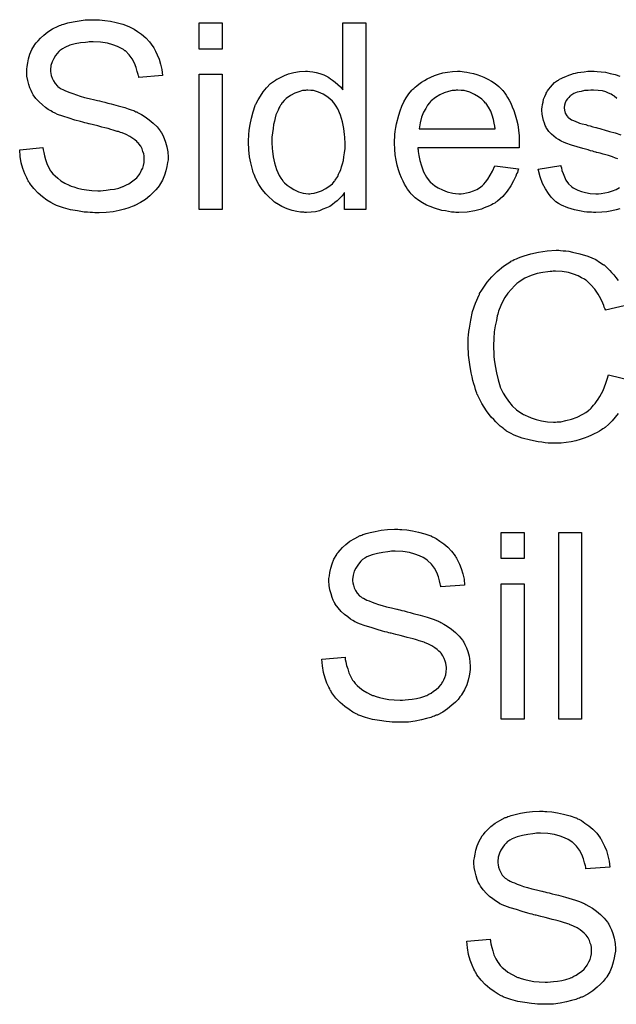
# Model space of a CAD drawing. Extents: x -1.5 to 9, y -3 to 5.
# Tile 303 of 368: x 4.8 to 5.056, y 1.585 to 2.008. Entities that reach past the tile are written whole.
import ezdxf

# ---------------------------------------------------------------- set-up
doc = ezdxf.new("R2010")
doc.units = 0
doc.layers.add('qfn16-30-34-a_mechanical_19', color=1, linetype='CONTINUOUS')

msp = doc.modelspace()

# ---------------------------------------------------------------- linework, layer by layer
at = {"layer": 'qfn16-30-34-a_mechanical_19', "color": 1}
for points in [[(4.833437, 2.007462), (4.834247, 2.007462), (4.836445, 2.00723), (4.838875, 2.006883), (4.841421, 2.006305), (4.844197, 2.005611), (4.846743, 2.004685), (4.846859, 2.004685), (4.84709, 2.004569), (4.847437, 2.004338), (4.8479, 2.004106), (4.849057, 2.003528), (4.850561, 2.002487), (4.852296, 2.00133), (4.854032, 1.999825), (4.855652, 1.99809), (4.857156, 1.996123), (4.857156, 1.996007), (4.857271, 1.995892), (4.857503, 1.995545), (4.857734, 1.995197), (4.858313, 1.994041), (4.859007, 1.992536), (4.859817, 1.990685), (4.860395, 1.988487), (4.860974, 1.986173), (4.861205, 1.983628), (4.851024, 1.982818), (4.851024, 1.982933), (4.851024, 1.983165), (4.850908, 1.983512), (4.850792, 1.98409), (4.850445, 1.985363), (4.849982, 1.987099), (4.849288, 1.98895), (4.848247, 1.990801), (4.846974, 1.992536), (4.845354, 1.994156), (4.845123, 1.994272), (4.844544, 1.994735), (4.843387, 1.995429), (4.841883, 1.996123), (4.839917, 1.996817), (4.837602, 1.997512), (4.83471, 1.997974), (4.83147, 1.99809), (4.829851, 1.99809), (4.829156, 1.997974), (4.828231, 1.997859), (4.826148, 1.997627), (4.823834, 1.997164), (4.82152, 1.996586), (4.819322, 1.99566), (4.818396, 1.995082), (4.817471, 1.994503), (4.817239, 1.994388), (4.816776, 1.993925), (4.816082, 1.993115), (4.815388, 1.992189), (4.814578, 1.990917), (4.813884, 1.989528), (4.813421, 1.987908), (4.81319, 1.986057), (4.81319, 1.985826), (4.81319, 1.985363), (4.813306, 1.984553), (4.813537, 1.983628), (4.813884, 1.98247), (4.814462, 1.981313), (4.815157, 1.980157), (4.816198, 1.978999), (4.816314, 1.978884), (4.816892, 1.978537), (4.817355, 1.97819), (4.817818, 1.977958), (4.818512, 1.977611), (4.819322, 1.977148), (4.820363, 1.976801), (4.82152, 1.976338), (4.822793, 1.975876), (4.824297, 1.975297), (4.825917, 1.974834), (4.827768, 1.974256), (4.829851, 1.973793), (4.832165, 1.973215), (4.83228, 1.973215), (4.832743, 1.973099), (4.833437, 1.972983), (4.834247, 1.972752), (4.835288, 1.97252), (4.836561, 1.972173), (4.837834, 1.971826), (4.839222, 1.971479), (4.84223, 1.970669), (4.845123, 1.969859), (4.846511, 1.969396), (4.847784, 1.968934), (4.848941, 1.968586), (4.849867, 1.968124), (4.849982, 1.968124), (4.850214, 1.968008), (4.850561, 1.967777), (4.851024, 1.967545), (4.852296, 1.966851), (4.853801, 1.965925), (4.855536, 1.964653), (4.857271, 1.963264), (4.858891, 1.961645), (4.86028, 1.959909), (4.860395, 1.959678), (4.860858, 1.959099), (4.861321, 1.958058), (4.862015, 1.956669), (4.862594, 1.95505), (4.863172, 1.953083), (4.863519, 1.950884), (4.863635, 1.94857), (4.863635, 1.948455), (4.863635, 1.948339), (4.863635, 1.947992), (4.863635, 1.947529), (4.863404, 1.946256), (4.863172, 1.944637), (4.862709, 1.942785), (4.862131, 1.940819), (4.861205, 1.938736), (4.859933, 1.936538), (4.859933, 1.936422), (4.859817, 1.936306), (4.859238, 1.935612), (4.858428, 1.934571), (4.857271, 1.933414), (4.855767, 1.932025), (4.853916, 1.930521), (4.851834, 1.929133), (4.849404, 1.92786), (4.849288, 1.92786), (4.849057, 1.927744), (4.84871, 1.927629), (4.848247, 1.927397), (4.847553, 1.927166), (4.846743, 1.926819), (4.844892, 1.926356), (4.842693, 1.925777), (4.840032, 1.925199), (4.83714, 1.924852), (4.834016, 1.924736), (4.832165, 1.924736), (4.831239, 1.924852), (4.830198, 1.924852), (4.829041, 1.924968), (4.827652, 1.925083), (4.82476, 1.925546), (4.821752, 1.926009), (4.818743, 1.926819), (4.815851, 1.92786), (4.815735, 1.92786), (4.815504, 1.927976), (4.815157, 1.928207), (4.814694, 1.928439), (4.813306, 1.929133), (4.811686, 1.930174), (4.809834, 1.931562), (4.807868, 1.933182), (4.806016, 1.935149), (4.804281, 1.937348), (4.804281, 1.937463), (4.80405, 1.937695), (4.803934, 1.938042), (4.803587, 1.938505), (4.803355, 1.939083), (4.803008, 1.939777), (4.802198, 1.941513), (4.801388, 1.943711), (4.800694, 1.946141), (4.800231, 1.948918), (4.8, 1.95181), (4.80995, 1.952736), (4.80995, 1.95262), (4.80995, 1.952504), (4.810066, 1.952157), (4.810066, 1.951694), (4.810297, 1.950653), (4.810644, 1.949149), (4.811107, 1.947645), (4.81157, 1.945909), (4.81238, 1.94429), (4.81319, 1.942785), (4.813306, 1.94267), (4.813653, 1.942207), (4.814231, 1.941397), (4.815157, 1.940587), (4.816314, 1.939546), (4.817586, 1.938505), (4.819322, 1.937463), (4.821173, 1.936538), (4.821289, 1.936538), (4.821404, 1.936422), (4.821752, 1.936306), (4.822099, 1.93619), (4.823256, 1.935843), (4.82476, 1.935381), (4.826611, 1.934918), (4.828694, 1.934571), (4.831008, 1.934339), (4.833553, 1.934224), (4.834594, 1.934224), (4.835751, 1.934339), (4.83714, 1.934455), (4.83876, 1.934686), (4.840611, 1.934918), (4.842462, 1.935381), (4.844197, 1.935959), (4.844429, 1.936075), (4.845007, 1.936306), (4.845817, 1.936769), (4.846859, 1.937232), (4.8479, 1.938042), (4.849057, 1.938852), (4.850214, 1.939777), (4.851139, 1.940934), (4.851255, 1.94105), (4.851486, 1.941513), (4.851834, 1.942091), (4.852296, 1.943017), (4.852759, 1.943942), (4.853106, 1.945099), (4.853338, 1.946372), (4.853453, 1.947761), (4.853453, 1.947876), (4.853453, 1.948455), (4.853338, 1.949149), (4.853222, 1.950074), (4.852875, 1.951), (4.852528, 1.952157), (4.851949, 1.953314), (4.851139, 1.954355), (4.851024, 1.954471), (4.850677, 1.954818), (4.850214, 1.955281), (4.849404, 1.955975), (4.848478, 1.956669), (4.847206, 1.957479), (4.845702, 1.958289), (4.843966, 1.958983), (4.84385, 1.959099), (4.843272, 1.959215), (4.842346, 1.959562), (4.841768, 1.959678), (4.840958, 1.959909), (4.840148, 1.960256), (4.839107, 1.960487), (4.83795, 1.960835), (4.836561, 1.961182), (4.835173, 1.961529), (4.833553, 1.961992), (4.831702, 1.962454), (4.829735, 1.962917), (4.829619, 1.962917), (4.829272, 1.963033), (4.828694, 1.963149), (4.827999, 1.96338), (4.827074, 1.963611), (4.826033, 1.963843), (4.823718, 1.964537), (4.821173, 1.965347), (4.818512, 1.966157), (4.816198, 1.966967), (4.815157, 1.967429), (4.814231, 1.967892), (4.814115, 1.967892), (4.814, 1.968008), (4.813306, 1.968471), (4.812264, 1.969049), (4.811107, 1.969975), (4.809719, 1.971016), (4.80833, 1.972289), (4.806942, 1.973793), (4.805785, 1.975413), (4.805669, 1.975644), (4.805322, 1.976223), (4.804859, 1.977148), (4.804397, 1.978305), (4.803934, 1.979809), (4.803471, 1.981545), (4.803124, 1.983396), (4.803008, 1.985363), (4.803008, 1.985479), (4.803008, 1.985594), (4.803008, 1.985941), (4.803008, 1.986404), (4.80324, 1.987561), (4.803471, 1.989065), (4.803818, 1.990801), (4.804397, 1.992768), (4.805207, 1.994735), (4.806364, 1.996702), (4.806364, 1.996817), (4.806479, 1.996933), (4.807058, 1.997627), (4.807868, 1.998553), (4.808909, 1.99971), (4.810297, 2.000983), (4.812033, 2.002371), (4.814115, 2.003644), (4.816429, 2.004801), (4.816545, 2.004801), (4.816776, 2.004916), (4.817124, 2.005032), (4.817586, 2.005263), (4.818165, 2.005495), (4.818975, 2.005726), (4.82071, 2.006189), (4.822909, 2.006652), (4.825454, 2.007115), (4.828115, 2.007462), (4.831123, 2.007577), (4.832627, 2.007577), (4.833437, 2.007462)], [(4.886775, 1.994966), (4.87694, 1.994966), (4.87694, 2.006189), (4.886775, 2.006189), (4.886775, 1.994966)], [(4.948443, 1.926125), (4.939303, 1.926125), (4.939303, 1.933414), (4.939187, 1.933298), (4.939071, 1.933067), (4.938724, 1.932604), (4.938261, 1.932025), (4.937683, 1.931447), (4.936989, 1.930753), (4.936179, 1.929943), (4.935138, 1.929133), (4.934096, 1.928323), (4.932939, 1.927513), (4.931551, 1.926819), (4.930047, 1.92624), (4.928543, 1.925662), (4.926807, 1.925199), (4.924956, 1.924968), (4.922989, 1.924852), (4.922295, 1.924852), (4.921832, 1.924968), (4.920444, 1.925083), (4.918824, 1.925315), (4.916857, 1.925777), (4.914659, 1.926472), (4.91246, 1.927397), (4.910262, 1.92867), (4.910146, 1.92867), (4.910031, 1.928901), (4.909337, 1.929364), (4.908295, 1.93029), (4.907023, 1.931447), (4.905518, 1.932951), (4.904014, 1.934802), (4.90251, 1.936885), (4.901238, 1.939314), (4.901238, 1.93943), (4.901122, 1.939661), (4.901006, 1.940009), (4.900775, 1.940471), (4.900543, 1.941166), (4.900196, 1.941976), (4.899965, 1.942785), (4.899733, 1.943827), (4.899155, 1.946141), (4.898576, 1.948802), (4.898229, 1.95181), (4.898114, 1.95505), (4.898114, 1.955165), (4.898114, 1.955397), (4.898114, 1.95586), (4.898114, 1.956554), (4.898229, 1.957248), (4.898229, 1.958174), (4.898461, 1.960256), (4.898808, 1.962686), (4.899386, 1.965347), (4.900081, 1.968124), (4.901006, 1.970785), (4.901006, 1.9709), (4.901122, 1.971132), (4.901353, 1.971479), (4.901585, 1.971942), (4.902279, 1.973215), (4.903204, 1.974834), (4.904361, 1.97657), (4.905865, 1.978305), (4.907601, 1.980157), (4.909684, 1.981661), (4.909799, 1.981661), (4.909915, 1.981776), (4.910262, 1.982008), (4.910725, 1.982239), (4.911882, 1.982818), (4.913502, 1.983628), (4.915353, 1.984322), (4.917551, 1.9849), (4.919981, 1.985363), (4.922526, 1.985479), (4.923452, 1.985479), (4.924377, 1.985363), (4.92565, 1.985247), (4.927154, 1.9849), (4.928774, 1.984553), (4.930394, 1.983975), (4.931898, 1.983165), (4.932129, 1.983049), (4.932592, 1.982818), (4.933286, 1.982239), (4.934212, 1.981661), (4.935369, 1.980851), (4.93641, 1.979809), (4.937567, 1.978768), (4.938609, 1.977495), (4.938609, 2.006189), (4.948443, 2.006189), (4.948443, 1.926125)], [(4.989748, 1.985363), (4.990674, 1.985247), (4.991831, 1.985016), (4.993103, 1.984784), (4.994607, 1.984437), (4.995996, 1.98409), (4.997616, 1.983512), (4.99912, 1.982933), (5.000739, 1.982123), (5.002359, 1.981198), (5.003979, 1.980157), (5.005483, 1.978884), (5.006872, 1.977495), (5.006987, 1.97738), (5.007219, 1.977148), (5.007566, 1.976686), (5.008029, 1.975991), (5.008607, 1.975181), (5.009186, 1.974256), (5.00988, 1.973099), (5.010574, 1.97171), (5.011268, 1.970206), (5.011962, 1.968586), (5.012541, 1.966735), (5.013119, 1.964768), (5.013582, 1.96257), (5.013929, 1.960256), (5.014161, 1.957826), (5.014276, 1.955165), (5.014276, 1.95505), (5.014276, 1.954587), (5.014276, 1.953777), (5.014161, 1.95262), (4.970773, 1.95262), (4.970773, 1.952504), (4.970773, 1.952157), (4.970889, 1.951694), (4.970889, 1.951), (4.971005, 1.95019), (4.971236, 1.949265), (4.971583, 1.947182), (4.972277, 1.944868), (4.973203, 1.942323), (4.974476, 1.940009), (4.976095, 1.937926), (4.976211, 1.937926), (4.976327, 1.937695), (4.977021, 1.937116), (4.978062, 1.936306), (4.979451, 1.935496), (4.981302, 1.934571), (4.983385, 1.933761), (4.985699, 1.933182), (4.986971, 1.933067), (4.98836, 1.932951), (4.989285, 1.932951), (4.990327, 1.933067), (4.991599, 1.933298), (4.992988, 1.933645), (4.994607, 1.934108), (4.996111, 1.934802), (4.997616, 1.935728), (4.997731, 1.935843), (4.99831, 1.936306), (4.999004, 1.937), (4.999814, 1.937926), (5.000739, 1.939199), (5.001781, 1.940819), (5.002822, 1.94267), (5.003748, 1.944868), (5.013929, 1.943595), (5.013929, 1.94348), (5.013814, 1.943248), (5.013698, 1.942785), (5.013467, 1.942091), (5.013119, 1.941397), (5.012772, 1.940471), (5.011847, 1.938505), (5.01069, 1.936306), (5.00907, 1.933992), (5.007219, 1.931794), (5.004905, 1.929711), (5.004789, 1.929711), (5.004558, 1.92948), (5.004211, 1.929248), (5.003748, 1.928901), (5.003053, 1.928554), (5.002359, 1.928207), (5.001434, 1.927744), (5.000392, 1.927282), (4.999235, 1.926819), (4.998078, 1.926356), (4.995186, 1.925662), (4.991946, 1.925083), (4.98836, 1.924852), (4.987087, 1.924852), (4.986277, 1.924968), (4.985236, 1.925083), (4.983963, 1.925315), (4.982575, 1.925546), (4.98107, 1.925777), (4.977831, 1.926703), (4.976095, 1.927397), (4.974476, 1.928091), (4.97274, 1.929017), (4.97112, 1.930058), (4.969616, 1.931215), (4.968112, 1.932604), (4.967996, 1.932719), (4.967765, 1.932951), (4.967418, 1.933414), (4.966955, 1.934108), (4.966377, 1.934918), (4.965798, 1.935843), (4.965104, 1.937), (4.96441, 1.938273), (4.963716, 1.939777), (4.963021, 1.941397), (4.962443, 1.943248), (4.961864, 1.945215), (4.961401, 1.947298), (4.961054, 1.949612), (4.960823, 1.952041), (4.960707, 1.954587), (4.960707, 1.954703), (4.960707, 1.955281), (4.960707, 1.955975), (4.960823, 1.957016), (4.960939, 1.958289), (4.961054, 1.959678), (4.961286, 1.961297), (4.961633, 1.962917), (4.962559, 1.96662), (4.963137, 1.968471), (4.963831, 1.970438), (4.964757, 1.972289), (4.965798, 1.974024), (4.966955, 1.97576), (4.968228, 1.97738), (4.968343, 1.977495), (4.968575, 1.977727), (4.969038, 1.978074), (4.969616, 1.978652), (4.97031, 1.979231), (4.971236, 1.979925), (4.972277, 1.980735), (4.97355, 1.981429), (4.974823, 1.982239), (4.976327, 1.982933), (4.977947, 1.983628), (4.979682, 1.984206), (4.981533, 1.984784), (4.9835, 1.985132), (4.985583, 1.985363), (4.987781, 1.985479), (4.988938, 1.985479), (4.989748, 1.985363)], [(5.056507, 1.947876), (5.055581, 1.948223), (5.054193, 1.948686), (5.053383, 1.949033), (5.052457, 1.949265), (5.051416, 1.949612), (5.050259, 1.949959), (5.048986, 1.950306), (5.047482, 1.950653), (5.047367, 1.950653), (5.04702, 1.950769), (5.046441, 1.950884), (5.045747, 1.951116), (5.044821, 1.951347), (5.04378, 1.951694), (5.041582, 1.952273), (5.039036, 1.953083), (5.036606, 1.953777), (5.034292, 1.954587), (5.033251, 1.95505), (5.032441, 1.955397), (5.03221, 1.955512), (5.031747, 1.955744), (5.031053, 1.956207), (5.030127, 1.956785), (5.029086, 1.957595), (5.028045, 1.958521), (5.027003, 1.959562), (5.026078, 1.960835), (5.025962, 1.96095), (5.025731, 1.961413), (5.025384, 1.962223), (5.025037, 1.963149), (5.024689, 1.964306), (5.024342, 1.965694), (5.024111, 1.967082), (5.023995, 1.968702), (5.023995, 1.968934), (5.023995, 1.969396), (5.024111, 1.970091), (5.024227, 1.971132), (5.024458, 1.972173), (5.024689, 1.973446), (5.025152, 1.974603), (5.025731, 1.975876), (5.025846, 1.975991), (5.026078, 1.976454), (5.026425, 1.977033), (5.027003, 1.977842), (5.027698, 1.978652), (5.028507, 1.979694), (5.029433, 1.980619), (5.03059, 1.981429), (5.030706, 1.981545), (5.031053, 1.981661), (5.031516, 1.982008), (5.03221, 1.982355), (5.033136, 1.982818), (5.034177, 1.98328), (5.035449, 1.983743), (5.036838, 1.984206), (5.037069, 1.984322), (5.037532, 1.984437), (5.038342, 1.984669), (5.039383, 1.9849), (5.040656, 1.985132), (5.042044, 1.985247), (5.043664, 1.985479), (5.046441, 1.985479), (5.047714, 1.985363)], [(5.047714, 1.985363), (5.049449, 1.985247), (5.0513, 1.985016), (5.053267, 1.984553), (5.05535, 1.98409), (5.057317, 1.983396)], [(4.886775, 1.926125), (4.87694, 1.926125), (4.87694, 1.984206), (4.886775, 1.984206), (4.886775, 1.926125)], [(4.923568, 1.97738), (4.922989, 1.97738), (4.922526, 1.977264), (4.921254, 1.977148), (4.919749, 1.976686), (4.918014, 1.976107), (4.916163, 1.975066), (4.914312, 1.973793), (4.913386, 1.972867), (4.912576, 1.971942), (4.912576, 1.971826), (4.912345, 1.97171), (4.912229, 1.971363), (4.911882, 1.9709), (4.911535, 1.970322), (4.911188, 1.969628), (4.910841, 1.968818), (4.910378, 1.967892), (4.909915, 1.966735), (4.909568, 1.965463), (4.909221, 1.964074), (4.908874, 1.96257), (4.908642, 1.96095), (4.908411, 1.959099), (4.90818, 1.957132), (4.90818, 1.95505), (4.90818, 1.954934), (4.90818, 1.954587), (4.90818, 1.954008), (4.908295, 1.953198), (4.908295, 1.952273), (4.908411, 1.951232), (4.908758, 1.948802), (4.909337, 1.946141), (4.910146, 1.943364), (4.911303, 1.940703), (4.911998, 1.939546), (4.912807, 1.938389), (4.912923, 1.938389), (4.913039, 1.938157), (4.913617, 1.937579), (4.914659, 1.936653), (4.915931, 1.935728), (4.917551, 1.934686), (4.919518, 1.933761), (4.921601, 1.933182), (4.922758, 1.933067), (4.923915, 1.932951), (4.924493, 1.932951), (4.924956, 1.933067), (4.926229, 1.933182), (4.927733, 1.933645), (4.929468, 1.934224), (4.931319, 1.935149), (4.933171, 1.936422), (4.934096, 1.937232), (4.934906, 1.938157), (4.934906, 1.938273), (4.935138, 1.938389), (4.935369, 1.938736), (4.9356, 1.939199), (4.935948, 1.939777), (4.93641, 1.940356), (4.936757, 1.941281), (4.93722, 1.942207), (4.937683, 1.943248), (4.93803, 1.944405), (4.938493, 1.945794), (4.93884, 1.947182), (4.939071, 1.948802), (4.939303, 1.950422), (4.939534, 1.952273), (4.939534, 1.95424), (4.939534, 1.954355), (4.939534, 1.954818), (4.939534, 1.955397), (4.939418, 1.956207), (4.939418, 1.957132), (4.939303, 1.958289), (4.939187, 1.959562), (4.938956, 1.96095), (4.938377, 1.963727), (4.937567, 1.96662), (4.93641, 1.969396), (4.935716, 1.970553), (4.934906, 1.97171), (4.934906, 1.971826), (4.934675, 1.971942), (4.934096, 1.972636), (4.933055, 1.973562), (4.931782, 1.974603), (4.930163, 1.975644), (4.928196, 1.976454), (4.925997, 1.977148), (4.92484, 1.977264), (4.923568, 1.97738)], [(4.987897, 1.97738), (4.987203, 1.97738), (4.98674, 1.977264), (4.985467, 1.977148), (4.983963, 1.976801), (4.982112, 1.976223), (4.980145, 1.975413), (4.978294, 1.974256), (4.976443, 1.972752), (4.976211, 1.97252), (4.975748, 1.971942), (4.974938, 1.9709), (4.974128, 1.969512), (4.973203, 1.967892), (4.972393, 1.96581), (4.971699, 1.96338), (4.971352, 1.960719), (5.003863, 1.960719), (5.003863, 1.960835), (5.003863, 1.961066), (5.003748, 1.961413), (5.003748, 1.961876), (5.003516, 1.963264), (5.003169, 1.964768), (5.002591, 1.96662), (5.002012, 1.968355), (5.001087, 1.970091), (5.000045, 1.971595), (5.000045, 1.97171), (4.999814, 1.971826), (4.999235, 1.97252), (4.998194, 1.973446), (4.996806, 1.974487), (4.99507, 1.975528), (4.992988, 1.976454), (4.990558, 1.977148), (4.989285, 1.977264), (4.987897, 1.97738)], [(5.056044, 1.973793), (5.054887, 1.974834), (5.054771, 1.97495), (5.054309, 1.975181), (5.053614, 1.975644), (5.052573, 1.976107), (5.051416, 1.97657), (5.049912, 1.977033), (5.048061, 1.977264), (5.046094, 1.97738), (5.044937, 1.97738), (5.04378, 1.977264), (5.042276, 1.977148), (5.040772, 1.976801), (5.039152, 1.976454), (5.037648, 1.975876), (5.036375, 1.975066), (5.036259, 1.97495), (5.035912, 1.974719), (5.035449, 1.974256), (5.034987, 1.973562), (5.034408, 1.972867), (5.033945, 1.971942), (5.033598, 1.9709), (5.033483, 1.969859), (5.033483, 1.969744), (5.033483, 1.969512), (5.033598, 1.969165), (5.033598, 1.968702), (5.033945, 1.967545), (5.03464, 1.966388), (5.034755, 1.966273), (5.034871, 1.966157), (5.035102, 1.96581), (5.035565, 1.965463), (5.036028, 1.965116), (5.036722, 1.964653), (5.037532, 1.964306), (5.038458, 1.963843), (5.038573, 1.963843), (5.038805, 1.963727), (5.039268, 1.963611), (5.040078, 1.963264), (5.041234, 1.962917), (5.042739, 1.96257), (5.043664, 1.962223), (5.044706, 1.961992), (5.045863, 1.961645), (5.047135, 1.961297), (5.047251, 1.961297), (5.047598, 1.961182), (5.048176, 1.961066), (5.048871, 1.960835), (5.049681, 1.960603), (5.050722, 1.960372), (5.05292, 1.959678), (5.05535, 1.958983), (5.05778, 1.958174)], [(5.057317, 1.926472), (5.055813, 1.926009), (5.053962, 1.925546), (5.051879, 1.925199), (5.049681, 1.924968), (5.047135, 1.924852), (5.046094, 1.924852), (5.045284, 1.924968), (5.044358, 1.924968), (5.043201, 1.925083), (5.042044, 1.925199), (5.040772, 1.92543), (5.037995, 1.926009), (5.035102, 1.926819), (5.032326, 1.927976), (5.031053, 1.92867), (5.029896, 1.92948), (5.02978, 1.929596), (5.029664, 1.929711), (5.02897, 1.930406), (5.027929, 1.931447), (5.026772, 1.933067), (5.025499, 1.935034), (5.024227, 1.937348), (5.023185, 1.94024), (5.022375, 1.94348), (5.032094, 1.944984), (5.032094, 1.944868), (5.032094, 1.944752), (5.032326, 1.944058), (5.032557, 1.942901), (5.03302, 1.941628), (5.033598, 1.94024), (5.034292, 1.938736), (5.035334, 1.937232), (5.036606, 1.935959), (5.036838, 1.935843), (5.037301, 1.935496), (5.038226, 1.935034), (5.039383, 1.934455), (5.040887, 1.933877), (5.042623, 1.933414), (5.044706, 1.933067), (5.047135, 1.932951), (5.048292, 1.932951), (5.049449, 1.933067), (5.050953, 1.933298), (5.052573, 1.933645), (5.054309, 1.934108), (5.055813, 1.934686), (5.057201, 1.935612)], [(5.056623, 1.838725), (5.05535, 1.837105), (5.054077, 1.835485), (5.052689, 1.834097), (5.051069, 1.832708), (5.050953, 1.832593), (5.050722, 1.832361), (5.050143, 1.83213), (5.049565, 1.831667), (5.048639, 1.831089), (5.047714, 1.83051), (5.046441, 1.829932), (5.045168, 1.829353), (5.043664, 1.828659), (5.042044, 1.82808), (5.040309, 1.827502), (5.038458, 1.826923), (5.036491, 1.826461), (5.034408, 1.826229), (5.03221, 1.825998), (5.029896, 1.825882), (5.028623, 1.825882), (5.027698, 1.825998), (5.026656, 1.825998), (5.025384, 1.826113), (5.023995, 1.826345), (5.022375, 1.826576), (5.01902, 1.827155), (5.015549, 1.82808), (5.012078, 1.829353), (5.010458, 1.830163), (5.008838, 1.831089), (5.008723, 1.831204), (5.008491, 1.83132), (5.008029, 1.831667), (5.007566, 1.83213), (5.006872, 1.832593), (5.006062, 1.833287), (5.005136, 1.834097), (5.004211, 1.835022), (5.003285, 1.836064), (5.002244, 1.837105), (5.000161, 1.839766), (4.998194, 1.84289), (4.996459, 1.846361), (4.996459, 1.846477), (4.996227, 1.846824), (4.996111, 1.847402), (4.995764, 1.848097), (4.995533, 1.849022), (4.995186, 1.850179), (4.994723, 1.851452), (4.994376, 1.85284), (4.994029, 1.854344), (4.993566, 1.85608), (4.992988, 1.859667), (4.992525, 1.863716), (4.992293, 1.867881), (4.992293, 1.867997), (4.992293, 1.86846), (4.992293, 1.869154), (4.992409, 1.869964), (4.992409, 1.871121), (4.992525, 1.872278), (4.992641, 1.873782), (4.992872, 1.875286), (4.99345, 1.878641), (4.99426, 1.882344), (4.995417, 1.886046), (4.997037, 1.889633), (4.997153, 1.889748), (4.997269, 1.890096), (4.9975, 1.890558), (4.997963, 1.891137), (4.998426, 1.891947), (4.999004, 1.892872), (5.000508, 1.894955), (5.002475, 1.897269), (5.004789, 1.899583), (5.00745, 1.901897), (5.010574, 1.903864), (5.01069, 1.90398), (5.011037, 1.904095), (5.0115, 1.904327), (5.012078, 1.904674), (5.013004, 1.905021), (5.013929, 1.905368), (5.015086, 1.905831), (5.016359, 1.906294), (5.017747, 1.906756), (5.019252, 1.907219), (5.022491, 1.907913), (5.026194, 1.908492), (5.030012, 1.908723), (5.031169, 1.908723), (5.031979, 1.908608)], [(5.031979, 1.908608), (5.03302, 1.908492), (5.034292, 1.908376), (5.035565, 1.908261), (5.037069, 1.907913), (5.040193, 1.907219), (5.043664, 1.906178), (5.0454, 1.905484), (5.04702, 1.904674), (5.048639, 1.903632), (5.050259, 1.902591), (5.050375, 1.902476), (5.050606, 1.90236), (5.051069, 1.902013), (5.051648, 1.901434), (5.052226, 1.900856), (5.053036, 1.900046), (5.053846, 1.89912), (5.054771, 1.898195), (5.055697, 1.897038), (5.056623, 1.895649)], [(5.061713, 1.885352), (5.0513, 1.882922), (5.0513, 1.883038), (5.051185, 1.883269), (5.050953, 1.883732), (5.050722, 1.884311), (5.05049, 1.885005), (5.050143, 1.88593), (5.049218, 1.887782), (5.048061, 1.889864), (5.046672, 1.891947), (5.044937, 1.893914), (5.043086, 1.895649), (5.042854, 1.895881), (5.04216, 1.896343), (5.041003, 1.896922), (5.039499, 1.897732), (5.037532, 1.898426), (5.035334, 1.89912), (5.032673, 1.899583), (5.02978, 1.899699), (5.028855, 1.899699), (5.028276, 1.899583), (5.027466, 1.899583), (5.026541, 1.899467), (5.024342, 1.89912), (5.021913, 1.898657), (5.019367, 1.897848), (5.016706, 1.89669), (5.014276, 1.895186), (5.014161, 1.895186), (5.014045, 1.894955), (5.013235, 1.894377), (5.012194, 1.893451), (5.010921, 1.892062), (5.009417, 1.890327), (5.008029, 1.88836), (5.006756, 1.88593), (5.005599, 1.883269), (5.005599, 1.883154), (5.005483, 1.882922), (5.005368, 1.882575), (5.005252, 1.881997), (5.00502, 1.881302), (5.004789, 1.880493), (5.004442, 1.878526), (5.003979, 1.876212), (5.003516, 1.873666), (5.003285, 1.870889), (5.003169, 1.867881), (5.003169, 1.867765), (5.003169, 1.867418), (5.003169, 1.86684), (5.003169, 1.866146), (5.003285, 1.865336), (5.003285, 1.864294), (5.003401, 1.863138), (5.003516, 1.861865), (5.003863, 1.859088), (5.004442, 1.85608), (5.005136, 1.853072), (5.006062, 1.850063), (5.006062, 1.849948), (5.006177, 1.849716), (5.006409, 1.849369), (5.00664, 1.848791), (5.007334, 1.847402), (5.008376, 1.845783), (5.009648, 1.843931), (5.011268, 1.841964), (5.013119, 1.840229), (5.015318, 1.838609), (5.015433, 1.838609), (5.015665, 1.838493), (5.016012, 1.838262), (5.016475, 1.838031), (5.017053, 1.837799), (5.017747, 1.837452), (5.019367, 1.836758), (5.02145, 1.836064), (5.023764, 1.835485), (5.026309, 1.835022), (5.02897, 1.834907), (5.02978, 1.834907), (5.030474, 1.835022), (5.031284, 1.835022), (5.032094, 1.835138), (5.034177, 1.835601), (5.036606, 1.836179), (5.039036, 1.837105), (5.041582, 1.838378), (5.042854, 1.839072), (5.044011, 1.839997), (5.044127, 1.840113), (5.044243, 1.840229), (5.04459, 1.840576), (5.045053, 1.840923), (5.045515, 1.841502), (5.046094, 1.842196), (5.046788, 1.84289), (5.047367, 1.843816), (5.048061, 1.844857), (5.048871, 1.846014), (5.049565, 1.847171), (5.050259, 1.848559), (5.050838, 1.850063), (5.051416, 1.851683), (5.051995, 1.853419), (5.052457, 1.85527), (5.063102, 1.852609)], [(4.963021, 1.788928), (4.963831, 1.788928), (4.966029, 1.788696), (4.968459, 1.788349), (4.971005, 1.787771), (4.973781, 1.787076), (4.976327, 1.786151), (4.976443, 1.786151), (4.976674, 1.786035), (4.977021, 1.785804), (4.977484, 1.785572), (4.978641, 1.784994), (4.980145, 1.783952), (4.98188, 1.782795), (4.983616, 1.781291), (4.985236, 1.779556), (4.98674, 1.777589), (4.98674, 1.777473), (4.986855, 1.777358), (4.987087, 1.77701), (4.987318, 1.776663), (4.987897, 1.775506), (4.988591, 1.774002), (4.989401, 1.772151), (4.989979, 1.769953), (4.990558, 1.767639), (4.990789, 1.765093), (4.980608, 1.764283), (4.980608, 1.764399), (4.980608, 1.76463), (4.980492, 1.764978), (4.980376, 1.765556), (4.980029, 1.766829), (4.979566, 1.768564), (4.978872, 1.770416), (4.977831, 1.772267), (4.976558, 1.774002), (4.974938, 1.775622), (4.974707, 1.775738), (4.974128, 1.7762), (4.972971, 1.776895), (4.971467, 1.777589), (4.969501, 1.778283), (4.967186, 1.778977), (4.964294, 1.77944), (4.961054, 1.779556), (4.959435, 1.779556), (4.95874, 1.77944), (4.957815, 1.779324), (4.955732, 1.779093), (4.953418, 1.77863), (4.951104, 1.778052), (4.948906, 1.777126), (4.94798, 1.776548), (4.947055, 1.775969), (4.946823, 1.775853), (4.94636, 1.775391), (4.945666, 1.774581), (4.944972, 1.773655), (4.944162, 1.772382), (4.943468, 1.770994), (4.943005, 1.769374), (4.942774, 1.767523), (4.942774, 1.767292), (4.942774, 1.766829), (4.94289, 1.766019), (4.943121, 1.765093), (4.943468, 1.763936), (4.944047, 1.762779), (4.944741, 1.761622), (4.945782, 1.760465), (4.945898, 1.76035), (4.946476, 1.760003), (4.946939, 1.759655), (4.947402, 1.759424), (4.948096, 1.759077), (4.948906, 1.758614), (4.949947, 1.758267), (4.951104, 1.757804), (4.952377, 1.757341), (4.953881, 1.756763), (4.955501, 1.7563), (4.957352, 1.755722), (4.959435, 1.755259), (4.961749, 1.75468), (4.961864, 1.75468), (4.962327, 1.754565), (4.963021, 1.754449), (4.963831, 1.754217), (4.964873, 1.753986), (4.966145, 1.753639), (4.967418, 1.753292), (4.968806, 1.752945), (4.971815, 1.752135), (4.974707, 1.751325), (4.976095, 1.750862), (4.977368, 1.750399), (4.978525, 1.750052), (4.979451, 1.74959), (4.979566, 1.74959), (4.979798, 1.749474), (4.980145, 1.749242), (4.980608, 1.749011), (4.98188, 1.748317), (4.983385, 1.747391), (4.98512, 1.746119), (4.986855, 1.74473), (4.988475, 1.74311), (4.989864, 1.741375), (4.989979, 1.741143), (4.990442, 1.740565), (4.990905, 1.739524), (4.991599, 1.738135), (4.992178, 1.736515), (4.992756, 1.734549), (4.993103, 1.73235), (4.993219, 1.730036), (4.993219, 1.72992), (4.993219, 1.729805), (4.993219, 1.729458), (4.993219, 1.728995), (4.992988, 1.727722), (4.992756, 1.726102), (4.992293, 1.724251), (4.991715, 1.722284), (4.990789, 1.720202), (4.989517, 1.718003), (4.989517, 1.717888), (4.989401, 1.717772), (4.988822, 1.717078), (4.988012, 1.716036), (4.986855, 1.71488), (4.985351, 1.713491), (4.9835, 1.711987), (4.981418, 1.710599), (4.978988, 1.709326), (4.978872, 1.709326), (4.978641, 1.70921), (4.978294, 1.709094), (4.977831, 1.708863), (4.977137, 1.708632), (4.976327, 1.708285), (4.974476, 1.707822), (4.972277, 1.707243), (4.969616, 1.706665), (4.966724, 1.706318), (4.9636, 1.706202), (4.961749, 1.706202), (4.960823, 1.706318), (4.959782, 1.706318), (4.958625, 1.706433), (4.957236, 1.706549), (4.954344, 1.707012), (4.951336, 1.707475), (4.948327, 1.708285), (4.945435, 1.709326), (4.945319, 1.709326), (4.945088, 1.709442), (4.944741, 1.709673), (4.944278, 1.709904), (4.94289, 1.710599), (4.94127, 1.71164), (4.939418, 1.713028), (4.937452, 1.714648), (4.9356, 1.716615), (4.933865, 1.718813), (4.933865, 1.718929), (4.933633, 1.71916), (4.933518, 1.719507), (4.933171, 1.71997), (4.932939, 1.720549), (4.932592, 1.721243), (4.931782, 1.722978), (4.930972, 1.725177), (4.930278, 1.727607), (4.929815, 1.730383), (4.929584, 1.733276), (4.939534, 1.734201), (4.939534, 1.734086), (4.939534, 1.73397), (4.93965, 1.733623), (4.93965, 1.73316), (4.939881, 1.732119), (4.940228, 1.730615), (4.940691, 1.729111), (4.941154, 1.727375), (4.941964, 1.725755), (4.942774, 1.724251), (4.94289, 1.724136), (4.943237, 1.723673), (4.943815, 1.722863), (4.944741, 1.722053), (4.945898, 1.721012), (4.94717, 1.71997), (4.948906, 1.718929), (4.950757, 1.718003), (4.950873, 1.718003), (4.950989, 1.717888), (4.951336, 1.717772), (4.951683, 1.717656), (4.95284, 1.717309), (4.954344, 1.716846), (4.956195, 1.716384), (4.958278, 1.716036), (4.960592, 1.715805), (4.963137, 1.715689), (4.964178, 1.715689), (4.965335, 1.715805), (4.966724, 1.715921), (4.968343, 1.716152), (4.970195, 1.716384), (4.972046, 1.716846), (4.973781, 1.717425), (4.974013, 1.717541), (4.974591, 1.717772), (4.975401, 1.718235), (4.976443, 1.718698), (4.977484, 1.719507), (4.978641, 1.720317), (4.979798, 1.721243), (4.980723, 1.7224), (4.980839, 1.722516), (4.98107, 1.722978), (4.981418, 1.723557), (4.98188, 1.724483), (4.982343, 1.725408), (4.98269, 1.726565), (4.982922, 1.727838), (4.983037, 1.729226), (4.983037, 1.729342), (4.983037, 1.72992), (4.982922, 1.730615), (4.982806, 1.73154), (4.982459, 1.732466), (4.982112, 1.733623), (4.981533, 1.73478), (4.980723, 1.735821), (4.980608, 1.735937), (4.980261, 1.736284), (4.979798, 1.736747), (4.978988, 1.737441), (4.978062, 1.738135), (4.97679, 1.738945), (4.975285, 1.739755), (4.97355, 1.740449), (4.973434, 1.740565), (4.972856, 1.740681), (4.97193, 1.741028), (4.971352, 1.741143), (4.970542, 1.741375), (4.969732, 1.741722), (4.968691, 1.741953), (4.967534, 1.7423), (4.966145, 1.742648), (4.964757, 1.742995), (4.963137, 1.743457), (4.961286, 1.74392), (4.959319, 1.744383), (4.959203, 1.744383), (4.958856, 1.744499), (4.958278, 1.744614), (4.957583, 1.744846), (4.956658, 1.745077), (4.955617, 1.745309), (4.953302, 1.746003), (4.950757, 1.746813), (4.948096, 1.747623), (4.945782, 1.748432), (4.944741, 1.748895), (4.943815, 1.749358), (4.943699, 1.749358), (4.943584, 1.749474), (4.94289, 1.749937), (4.941848, 1.750515), (4.940691, 1.751441), (4.939303, 1.752482), (4.937914, 1.753755), (4.936526, 1.755259), (4.935369, 1.756879), (4.935253, 1.75711), (4.934906, 1.757688), (4.934443, 1.758614), (4.933981, 1.759771), (4.933518, 1.761275), (4.933055, 1.763011), (4.932708, 1.764862), (4.932592, 1.766829), (4.932592, 1.766945), (4.932592, 1.76706), (4.932592, 1.767407), (4.932592, 1.76787), (4.932824, 1.769027), (4.933055, 1.770531), (4.933402, 1.772267), (4.933981, 1.774234), (4.934791, 1.7762), (4.935948, 1.778167), (4.935948, 1.778283), (4.936063, 1.778399), (4.936642, 1.779093), (4.937452, 1.780019), (4.938493, 1.781176), (4.939881, 1.782448), (4.941617, 1.783837), (4.943699, 1.785109), (4.946013, 1.786266), (4.946129, 1.786266), (4.94636, 1.786382), (4.946708, 1.786498), (4.94717, 1.786729), (4.947749, 1.786961), (4.948559, 1.787192), (4.950294, 1.787655), (4.952493, 1.788118), (4.955038, 1.78858), (4.957699, 1.788928), (4.960707, 1.789043), (4.962211, 1.789043), (4.963021, 1.788928)], [(5.016359, 1.776432), (5.006525, 1.776432), (5.006525, 1.787655), (5.016359, 1.787655), (5.016359, 1.776432)], [(5.041003, 1.70759), (5.031169, 1.70759), (5.031169, 1.787655), (5.041003, 1.787655), (5.041003, 1.70759)], [(5.016359, 1.70759), (5.006525, 1.70759), (5.006525, 1.765672), (5.016359, 1.765672), (5.016359, 1.70759)], [(5.025268, 1.667975), (5.026078, 1.667975), (5.028276, 1.667743), (5.030706, 1.667396), (5.033251, 1.666818), (5.036028, 1.666123), (5.038573, 1.665198), (5.038689, 1.665198), (5.038921, 1.665082), (5.039268, 1.664851), (5.03973, 1.664619), (5.040887, 1.664041), (5.042391, 1.663), (5.044127, 1.661843), (5.045863, 1.660339), (5.047482, 1.658603), (5.048986, 1.656636), (5.048986, 1.65652), (5.049102, 1.656405), (5.049333, 1.656058), (5.049565, 1.65571), (5.050143, 1.654553), (5.050838, 1.653049), (5.051648, 1.651198), (5.052226, 1.649), (5.052805, 1.646686), (5.053036, 1.64414), (5.042854, 1.643331), (5.042854, 1.643446), (5.042854, 1.643678), (5.042739, 1.644025), (5.042623, 1.644603), (5.042276, 1.645876), (5.041813, 1.647611), (5.041119, 1.649463), (5.040078, 1.651314), (5.038805, 1.653049), (5.037185, 1.654669), (5.036954, 1.654785), (5.036375, 1.655248), (5.035218, 1.655942), (5.033714, 1.656636), (5.031747, 1.65733), (5.029433, 1.658024), (5.026541, 1.658487), (5.023301, 1.658603), (5.021681, 1.658603), (5.020987, 1.658487), (5.020061, 1.658372), (5.017979, 1.65814), (5.015665, 1.657677), (5.013351, 1.657099), (5.011153, 1.656173), (5.010227, 1.655595), (5.009301, 1.655016), (5.00907, 1.654901), (5.008607, 1.654438), (5.007913, 1.653628), (5.007219, 1.652702), (5.006409, 1.65143), (5.005715, 1.650041), (5.005252, 1.648421), (5.00502, 1.64657), (5.00502, 1.646339), (5.00502, 1.645876), (5.005136, 1.645066), (5.005368, 1.64414), (5.005715, 1.642984), (5.006293, 1.641826), (5.006987, 1.640669), (5.008029, 1.639513), (5.008144, 1.639397), (5.008723, 1.63905), (5.009186, 1.638703), (5.009648, 1.638471), (5.010343, 1.638124), (5.011153, 1.637661), (5.012194, 1.637314), (5.013351, 1.636851), (5.014623, 1.636389), (5.016128, 1.63581), (5.017747, 1.635347), (5.019599, 1.634769), (5.021681, 1.634306), (5.023995, 1.633727), (5.024111, 1.633727), (5.024574, 1.633612), (5.025268, 1.633496), (5.026078, 1.633265), (5.027119, 1.633033), (5.028392, 1.632686), (5.029664, 1.632339), (5.031053, 1.631992), (5.034061, 1.631182), (5.036954, 1.630372), (5.038342, 1.629909), (5.039615, 1.629447), (5.040772, 1.6291), (5.041697, 1.628637), (5.041813, 1.628637), (5.042044, 1.628521), (5.042391, 1.62829), (5.042854, 1.628058), (5.044127, 1.627364), (5.045631, 1.626438), (5.047367, 1.625166), (5.049102, 1.623777), (5.050722, 1.622158), (5.05211, 1.620422), (5.052226, 1.620191), (5.052689, 1.619612), (5.053152, 1.618571), (5.053846, 1.617182), (5.054424, 1.615563), (5.055003, 1.613596), (5.05535, 1.611397), (5.055466, 1.609083), (5.055466, 1.608968), (5.055466, 1.608852), (5.055466, 1.608505), (5.055466, 1.608042), (5.055234, 1.606769), (5.055003, 1.60515), (5.05454, 1.603298), (5.053962, 1.601332), (5.053036, 1.599249), (5.051763, 1.597051), (5.051763, 1.596935), (5.051648, 1.596819), (5.051069, 1.596125), (5.050259, 1.595084), (5.049102, 1.593927), (5.047598, 1.592538), (5.045747, 1.591034), (5.043664, 1.589646), (5.041234, 1.588373), (5.041119, 1.588373), (5.040887, 1.588257), (5.04054, 1.588142), (5.040078, 1.58791), (5.039383, 1.587679), (5.038573, 1.587332), (5.036722, 1.586869), (5.034524, 1.586291), (5.031863, 1.585712), (5.02897, 1.585365), (5.025846, 1.585249), (5.023995, 1.585249), (5.02307, 1.585365), (5.022028, 1.585365), (5.020871, 1.585481), (5.019483, 1.585596), (5.01659, 1.586059), (5.013582, 1.586522), (5.010574, 1.587332), (5.007681, 1.588373), (5.007566, 1.588373), (5.007334, 1.588489), (5.006987, 1.58872), (5.006525, 1.588952), (5.005136, 1.589646), (5.003516, 1.590687), (5.001665, 1.592075), (4.999698, 1.593695), (4.997847, 1.595662), (4.996111, 1.597861), (4.996111, 1.597976), (4.99588, 1.598208), (4.995764, 1.598555), (4.995417, 1.599017), (4.995186, 1.599596), (4.994839, 1.60029), (4.994029, 1.602026), (4.993219, 1.604224), (4.992525, 1.606654), (4.992062, 1.60943), (4.991831, 1.612323), (5.001781, 1.613249), (5.001781, 1.613133), (5.001781, 1.613017), (5.001896, 1.61267), (5.001896, 1.612207), (5.002128, 1.611166), (5.002475, 1.609662), (5.002938, 1.608158), (5.003401, 1.606422), (5.004211, 1.604803), (5.00502, 1.603298), (5.005136, 1.603183), (5.005483, 1.60272), (5.006062, 1.60191), (5.006987, 1.6011), (5.008144, 1.600059), (5.009417, 1.599017), (5.011153, 1.597976), (5.013004, 1.597051), (5.013119, 1.597051), (5.013235, 1.596935), (5.013582, 1.596819), (5.013929, 1.596704), (5.015086, 1.596356), (5.01659, 1.595894), (5.018442, 1.595431), (5.020524, 1.595084), (5.022838, 1.594852), (5.025384, 1.594737), (5.026425, 1.594737), (5.027582, 1.594852), (5.02897, 1.594968), (5.03059, 1.595199), (5.032441, 1.595431), (5.034292, 1.595894), (5.036028, 1.596472), (5.036259, 1.596588), (5.036838, 1.596819), (5.037648, 1.597282), (5.038689, 1.597745), (5.03973, 1.598555), (5.040887, 1.599365), (5.042044, 1.60029), (5.04297, 1.601447), (5.043086, 1.601563), (5.043317, 1.602026), (5.043664, 1.602604), (5.044127, 1.60353), (5.04459, 1.604455), (5.044937, 1.605612), (5.045168, 1.606885), (5.045284, 1.608274), (5.045284, 1.608389), (5.045284, 1.608968), (5.045168, 1.609662), (5.045053, 1.610588), (5.044706, 1.611513), (5.044358, 1.61267), (5.04378, 1.613827), (5.04297, 1.614868), (5.042854, 1.614984), (5.042507, 1.615331), (5.042044, 1.615794), (5.041234, 1.616488), (5.040309, 1.617182), (5.039036, 1.617992), (5.037532, 1.618802), (5.035797, 1.619496), (5.035681, 1.619612), (5.035102, 1.619728), (5.034177, 1.620075), (5.033598, 1.620191), (5.032788, 1.620422), (5.031979, 1.620769), (5.030937, 1.621001), (5.02978, 1.621348), (5.028392, 1.621695), (5.027003, 1.622042), (5.025384, 1.622505), (5.023532, 1.622967), (5.021565, 1.62343), (5.02145, 1.62343), (5.021103, 1.623546), (5.020524, 1.623662), (5.01983, 1.623893), (5.018904, 1.624124), (5.017863, 1.624356), (5.015549, 1.62505), (5.013004, 1.62586), (5.010343, 1.62667), (5.008029, 1.62748), (5.006987, 1.627943), (5.006062, 1.628405), (5.005946, 1.628405), (5.00583, 1.628521), (5.005136, 1.628984), (5.004095, 1.629562), (5.002938, 1.630488), (5.001549, 1.631529), (5.000161, 1.632802), (4.998773, 1.634306), (4.997616, 1.635926), (4.9975, 1.636157), (4.997153, 1.636736), (4.99669, 1.637661), (4.996227, 1.638818), (4.995764, 1.640322), (4.995302, 1.642058), (4.994954, 1.643909), (4.994839, 1.645876), (4.994839, 1.645992), (4.994839, 1.646107), (4.994839, 1.646455), (4.994839, 1.646917), (4.99507, 1.648074), (4.995302, 1.649578), (4.995649, 1.651314), (4.996227, 1.653281), (4.997037, 1.655248), (4.998194, 1.657215), (4.998194, 1.65733), (4.99831, 1.657446), (4.998888, 1.65814), (4.999698, 1.659066), (5.000739, 1.660223), (5.002128, 1.661495), (5.003863, 1.662884), (5.005946, 1.664157), (5.00826, 1.665314), (5.008376, 1.665314), (5.008607, 1.665429), (5.008954, 1.665545), (5.009417, 1.665776), (5.009995, 1.666008), (5.010805, 1.666239), (5.012541, 1.666702), (5.014739, 1.667165), (5.017285, 1.667628), (5.019946, 1.667975), (5.022954, 1.66809), (5.024458, 1.66809), (5.025268, 1.667975)]]:
    msp.add_lwpolyline(points, dxfattribs=at)

doc.saveas('drawing.dxf')
